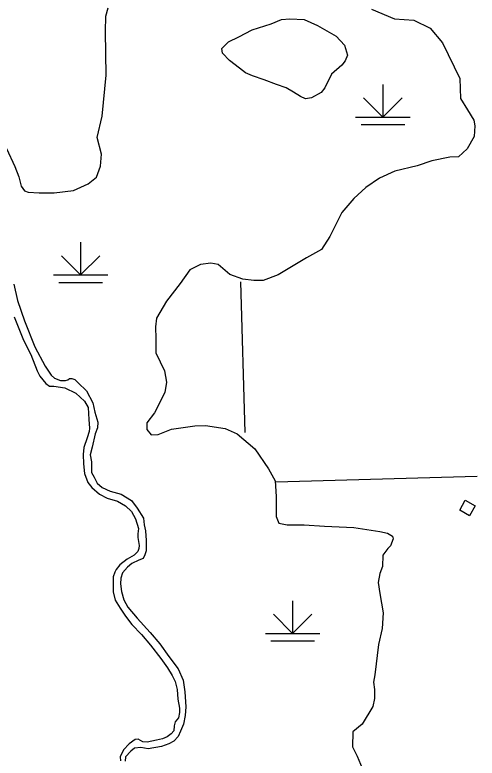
# Model space of a CAD drawing. Extents: x 1084508 to 1142749, y 1057638 to 1093403.
# Drawn here: x 1133393 to 1134725, y 1082182 to 1084323 of the extents above; entities that cross this region are included whole.
import ezdxf

# ---------------------------------------------------------------- set-up
doc = ezdxf.new("R2010")
doc.units = 0
for name, color, linetype in [('Level 35', 7, 'Continuous'), ('Level 44', 7, 'Continuous'), ('Level 47', 7, 'Continuous'), ('Level 5', 7, 'Continuous'), ('Level 56', 7, 'Continuous')]:
    doc.layers.add(name, color=color, linetype=linetype)

msp = doc.modelspace()

# ---------------------------------------------------------------- linework, layer by layer
at = {"layer": 'Level 35'}
for points in [[(1133390.4, 1083547), (1133400.9, 1083500.2), (1133421, 1083441.3), (1133450.8, 1083367.1), (1133480.7, 1083311.5), (1133497.6, 1083285.7), (1133507.3, 1083276.5), (1133525, 1083270.1), (1133539.5, 1083270.1), (1133545.9, 1083271.7), (1133550.8, 1083275.7), (1133557.2, 1083275.7), (1133566.1, 1083272.5), (1133575.8, 1083263.6), (1133600, 1083240.3), (1133617.7, 1083205.6), (1133624.1, 1083178.2), (1133632.2, 1083149.9), (1133631.4, 1083133.8), (1133624.9, 1083116.1), (1133616.1, 1083078.1), (1133610.4, 1083055.6), (1133613.7, 1083035.4), (1133613.7, 1083016), (1133614.5, 1083004.8), (1133621.7, 1082991), (1133630.6, 1082974.1), (1133645.3, 1082961.7), (1133667.9, 1082951.2), (1133699.3, 1082942.3), (1133729.2, 1082923.8), (1133746.1, 1082902), (1133763.8, 1082873), (1133766.2, 1082854.4), (1133769.5, 1082836.7), (1133771.9, 1082809.3), (1133771.1, 1082794.8), (1133771.1, 1082779.4), (1133767.9, 1082767.3), (1133763, 1082756.8), (1133750.9, 1082752), (1133730, 1082743.1), (1133717.9, 1082731.8), (1133703.4, 1082715.7), (1133698.5, 1082700.4), (1133697.7, 1082684.3)], [(1133391.1, 1083453.3), (1133418.7, 1083386.2), (1133439, 1083344.6), (1133457.4, 1083298.2), (1133465.6, 1083282.5), (1133482.7, 1083260.9), (1133492.8, 1083254), (1133506.1, 1083254), (1133536.9, 1083248.9), (1133569.1, 1083233.7), (1133593.9, 1083210.3), (1133604.5, 1083191.9), (1133606.4, 1083157.4), (1133608.2, 1083132.9), (1133607.3, 1083122.8), (1133601.8, 1083104.4), (1133591.6, 1083076.4), (1133590.3, 1083056.6), (1133590.7, 1083029.4), (1133593.5, 1083002.3), (1133603.6, 1082976.5), (1133615.1, 1082961.3), (1133637.6, 1082942.5), (1133659.2, 1082931), (1133688.7, 1082921.8), (1133711.7, 1082908.9), (1133729.6, 1082892.8), (1133741.1, 1082871.2), (1133749.4, 1082843.5), (1133747.1, 1082828.3), (1133747.1, 1082817.7), (1133751.7, 1082794.7), (1133750.7, 1082785.5), (1133748, 1082777.7), (1133737, 1082767.1), (1133717.2, 1082755.6), (1133696, 1082739), (1133685, 1082725.2), (1133681.3, 1082717.9), (1133676.3, 1082704.5), (1133676.3, 1082690.7), (1133676.3, 1082660.8), (1133682.7, 1082637.4), (1133696.3, 1082613.7), (1133711.9, 1082590.7), (1133730.3, 1082566.8), (1133757.9, 1082537.8)], [(1133697.7, 1082684.3), (1133700.9, 1082661.7), (1133707.4, 1082638.3), (1133718.7, 1082616.5), (1133745.3, 1082585.1), (1133783.2, 1082543.9), (1133810.6, 1082510.9), (1133837.2, 1082474.5), (1133863.8, 1082439), (1133878.3, 1082406.8), (1133883.1, 1082372.9), (1133885.5, 1082330.1), (1133883.9, 1082305.1), (1133879.1, 1082280.1), (1133870.2, 1082260), (1133863.8, 1082244.7), (1133850.9, 1082230.9), (1133836.4, 1082223.7), (1133815.4, 1082215.6), (1133777.5, 1082209.2), (1133756.6, 1082212.4), (1133738, 1082210.8), (1133727.5, 1082201.9), (1133712.2, 1082185.8), (1133711.4, 1082172.9)], [(1133757.9, 1082537.8), (1133784.1, 1082507.9), (1133814, 1082468.8), (1133833.3, 1082442.1), (1133846.2, 1082420.5), (1133855.4, 1082402.8), (1133860.9, 1082379.4), (1133862.7, 1082352.2), (1133867.3, 1082326), (1133867.3, 1082313.1), (1133864.6, 1082298.4), (1133854.9, 1082286.9), (1133852.6, 1082274.9), (1133850.8, 1082260.2), (1133843.9, 1082251.9), (1133831.9, 1082243.4), (1133819, 1082237.4), (1133801.1, 1082234.2), (1133774.4, 1082228.2), (1133762, 1082228.7), (1133755.1, 1082232.8), (1133748.2, 1082237), (1133739.9, 1082236), (1133722.5, 1082223.2), (1133705.9, 1082206.1), (1133696.7, 1082185.9), (1133697.6, 1082173.9)]]:
    msp.add_lwpolyline(points, dxfattribs=at)
at = {"layer": 'Level 44'}
for p, q in [((1134453.4, 1084122.7), (1134453.4, 1084028.5)), ((1134453.4, 1084028.5), (1134397.9, 1084084)), ((1134453.4, 1084028.5), (1134508.9, 1084084)), ((1134374.9, 1084028.5), (1134531.9, 1084028.5)), ((1134390.6, 1084007.1), (1134516.2, 1084007.1)), ((1133582.9, 1083668.1), (1133582.9, 1083573.9)), ((1133582.9, 1083573.9), (1133527.4, 1083629.4)), ((1133582.9, 1083573.9), (1133638.4, 1083629.4)), ((1133504.5, 1083573.9), (1133661.4, 1083573.9)), ((1133520.2, 1083552.5), (1133645.7, 1083552.5)), ((1134193.3, 1082635), (1134193.3, 1082540.9)), ((1134193.3, 1082540.9), (1134137.8, 1082596.3)), ((1134193.3, 1082540.9), (1134248.8, 1082596.3)), ((1134114.9, 1082540.9), (1134271.8, 1082540.9)), ((1134130.6, 1082519.5), (1134256.1, 1082519.5))]:
    msp.add_line(p, q, dxfattribs=at)
at = {"layer": 'Level 47'}
for points in [[(1133369.4, 1083938.1), (1133393.5, 1083885.9), (1133405, 1083856.7), (1133411.3, 1083830), (1133421.5, 1083816), (1133431.7, 1083812.1), (1133463.4, 1083810.9), (1133506.7, 1083810.9), (1133562.6, 1083817.2), (1133604.6, 1083836.3), (1133628.7, 1083855.4), (1133640.2, 1083887.2), (1133642.7, 1083921.5), (1133630, 1083969.9), (1133645.3, 1084030.9), (1133656.7, 1084149.2), (1133654.2, 1084275.2), (1133655.4, 1084319), (1133661.8, 1084343.2)], [(1134420.3, 1084339.4), (1134486.4, 1084311.4), (1134542.3, 1084307.6), (1134589.4, 1084284.7), (1134625, 1084242.7)], [(1134111.5, 1084136.2), (1134077.8, 1084147.2), (1134057.3, 1084155.8), (1134040.8, 1084170), (1134011.8, 1084192), (1133991.4, 1084212.4), (1133989.8, 1084226.6), (1134008.6, 1084245.4), (1134038.5, 1084260.3), (1134077, 1084280), (1134131.2, 1084297.3), (1134161, 1084309.8), (1134185.3, 1084311.4), (1134227, 1084309.8), (1134265.4, 1084292.6), (1134318.9, 1084261.9), (1134343.2, 1084236), (1134351.8, 1084206.9), (1134344.8, 1084190.4), (1134335.3, 1084177.8), (1134305.5, 1084152.7), (1134285.9, 1084112.6), (1134275.7, 1084099.3), (1134247.4, 1084084.3), (1134230.9, 1084081.2), (1134216, 1084088.3), (1134195.6, 1084100.8), (1134175.1, 1084112.6), (1134146.9, 1084122.1), (1134111.5, 1084136.2)], [(1134625, 1084242.7), (1134674.6, 1084139.7), (1134677.1, 1084082.5), (1134697.4, 1084049.4), (1134715.2, 1084020.1), (1134717.8, 1084003.6), (1134716.5, 1083973.1), (1134696.2, 1083937.4), (1134670.7, 1083914.5), (1134646.6, 1083913.3), (1134594.5, 1083903.1), (1134552.5, 1083887.8), (1134487.7, 1083873.3), (1134443.2, 1083853), (1134403.8, 1083826.3), (1134369.4, 1083794.5), (1134335.1, 1083753.8), (1134300.8, 1083685.1), (1134276.6, 1083646.9), (1134233.4, 1083622.8), (1134152, 1083574.4), (1134108.8, 1083557.9), (1134082.1, 1083557.9), (1134050.3, 1083561.7), (1134012.2, 1083575.7), (1133979.1, 1083603.7), (1133957.5, 1083607.5), (1133928.3, 1083603.7), (1133897.7, 1083588.4), (1133869.8, 1083549), (1133830.4, 1083498.1), (1133801.1, 1083449.8), (1133798.6, 1083424.3), (1133799.8, 1083390), (1133799.8, 1083349.3), (1133824, 1083297.9), (1133830.3, 1083264.8), (1133825.3, 1083235.6), (1133796, 1083177), (1133773.1, 1083147.8), (1133773.1, 1083128.7), (1133785.9, 1083113.4), (1133806.2, 1083114.7), (1133844.3, 1083130), (1133911.7, 1083138.9), (1133942.2, 1083140.2), (1133999.4, 1083131.2), (1134033.8, 1083116), (1134084.6, 1083072.7), (1134124, 1083015.5), (1134143.1, 1082981.1), (1134145.7, 1082935.4), (1134145.7, 1082904.8), (1134145.7, 1082878.1), (1134153.3, 1082859), (1134158.4, 1082857.8), (1134177.4, 1082853.9), (1134227, 1082853.9), (1134285.5, 1082850.1), (1134369.4, 1082846.3), (1134444.8, 1082834.8), (1134466.8, 1082829.7), (1134481, 1082821.1), (1134482.8, 1082814.1), (1134474.9, 1082793.8), (1134467.3, 1082786.2), (1134453.3, 1082767.1), (1134452, 1082734), (1134444.4, 1082713.7), (1134439.3, 1082688.2), (1134444.4, 1082656.4), (1134454.6, 1082600.4), (1134450.8, 1082555.9), (1134440.6, 1082508.9), (1134430.4, 1082422.4), (1134426.5, 1082400.6), (1134429.4, 1082379.3), (1134429.1, 1082354.1), (1134424.1, 1082330.8), (1134393.6, 1082279.9), (1134366.9, 1082257.6), (1134365.6, 1082214.4), (1134379.6, 1082187.7), (1134403.7, 1082130.4)]]:
    msp.add_lwpolyline(points, dxfattribs=at)
at = {"layer": 'Level 5'}
for points in [[(1134043.2, 1083554.4), (1134055.5, 1083120.2)], [(1134145, 1082977.7), (1134724.7, 1082994.1)]]:
    msp.add_lwpolyline(points, dxfattribs=at)
at = {"layer": 'Level 56'}
msp.add_lwpolyline([(1134674.6, 1082896.1), (1134690.4, 1082924.7), (1134719, 1082908.8), (1134703.2, 1082880.2)], close=True, dxfattribs=at)

doc.saveas('drawing.dxf')
